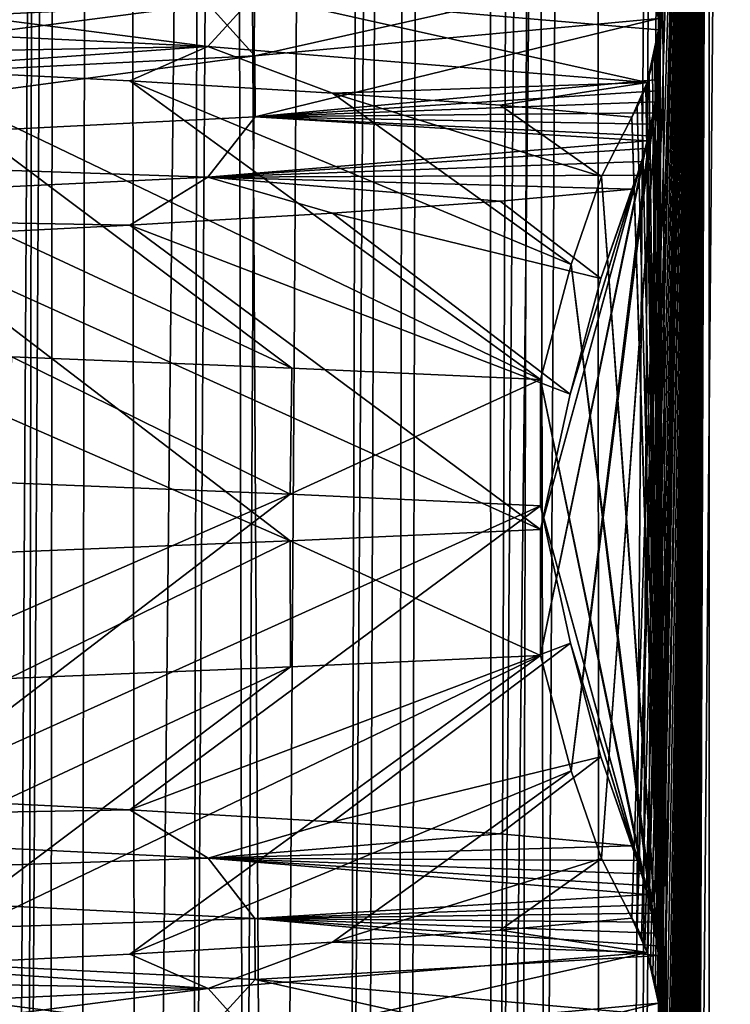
# Model space of a CAD drawing. Header units: millimetres. Extents: x -39 to 39, y -2 to 145.
# Tile 517 of 656: x 11.55 to 12.99, y 62.02 to 64.02. Entities that reach past the tile are written whole.
import ezdxf

# ---------------------------------------------------------------- set-up
doc = ezdxf.new("R2010")
doc.units = ezdxf.units.MM
doc.header["$LTSCALE"] = 65.185185
for name, color, linetype in [('12', 7, 'CONTINUOUS'), ('14', 7, 'CONTINUOUS'), ('460', 7, 'CONTINUOUS'), ('49', 7, 'CONTINUOUS'), ('528', 7, 'CONTINUOUS'), ('529', 7, 'CONTINUOUS'), ('53', 7, 'CONTINUOUS'), ('615', 7, 'CONTINUOUS'), ('616', 7, 'CONTINUOUS'), ('617', 7, 'CONTINUOUS'), ('75', 7, 'CONTINUOUS'), ('83', 7, 'CONTINUOUS')]:
    doc.layers.add(name, color=color, linetype=linetype)

msp = doc.modelspace()

# ---------------------------------------------------------------- linework, layer by layer
at = {"layer": '12', "color": 7, "linetype": 'Continuous'}
for points in [[(11.6881, 121, 12.475), (10.8427, 121, 13.2165), (11.4562, 38.299, 12.2963), (11.6881, 121, 12.475)], [(11.216, 38.2987, -12.5158), (11.6796, 121, -12.483), (11.5869, 38.299, -12.1732), (11.216, 38.2987, -12.5158)], [(11.8202, 38.299, 11.9468), (11.6881, 121, 12.475), (11.4562, 38.299, 12.2963), (11.8202, 38.299, 11.9468)], [(11.6796, 121, -12.483), (12.475, 121, -11.6881), (11.5869, 38.299, -12.1732), (11.6796, 121, -12.483)], [(11.5869, 38.299, -12.1732), (12.475, 121, -11.6881), (11.9473, 38.299, -11.8197), (11.5869, 38.299, -12.1732)], [(12.483, 121, 11.6796), (11.6881, 121, 12.475), (12.1735, 38.299, 11.5866), (12.483, 121, 11.6796)], [(12.1735, 38.299, 11.5866), (11.6881, 121, 12.475), (11.8202, 38.299, 11.9468), (12.1735, 38.299, 11.5866)], [(11.9473, 38.299, -11.8197), (12.475, 121, -11.6881), (12.297, 38.299, -11.4554), (11.9473, 38.299, -11.8197)], [(12.5158, 38.2987, 11.216), (12.483, 121, 11.6796), (12.1735, 38.299, 11.5866), (12.5158, 38.2987, 11.216)], [(12.475, 121, -11.6881), (13.2165, 121, -10.8427), (12.297, 38.299, -11.4554), (12.475, 121, -11.6881)], [(12.297, 38.299, -11.4554), (13.2165, 121, -10.8427), (12.6355, 38.299, -11.0809), (12.297, 38.299, -11.4554)], [(12.6355, 38.299, -11.0809), (13.2165, 121, -10.8427), (12.9627, 38.299, -10.6964), (12.6355, 38.299, -11.0809)], [(12.9627, 38.299, -10.6964), (13.2165, 121, -10.8427), (13.2781, 38.299, -10.3022), (12.9627, 38.299, -10.6964)]]:
    msp.add_3dface(points, dxfattribs=at)
at = {"layer": '14', "color": 7, "linetype": 'Continuous'}
for points in [[(11.082, 144.3929, -10.6533), (11.33, 60.1989, -9.6632), (11.8066, 144.3929, -9.8442), (11.082, 144.3929, -10.6533)], [(11.5657, 60.1989, 9.3798), (11.2153, 60.1989, 9.7961), (11.7292, 144.3929, 9.9362), (11.5657, 60.1989, 9.3798)], [(11.7292, 144.3929, 9.9362), (11.2153, 60.1989, 9.7961), (11.3665, 144.3929, 10.3492), (11.7292, 144.3929, 9.9362)], [(11.33, 60.1989, -9.6632), (11.6752, 60.1989, -9.2431), (11.8066, 144.3929, -9.8442), (11.33, 60.1989, -9.6632)], [(11.9005, 60.1989, 8.9512), (11.5657, 60.1989, 9.3798), (12.0961, 144.3929, 9.4862), (11.9005, 60.1989, 8.9512)], [(12.0961, 144.3929, 9.4862), (11.5657, 60.1989, 9.3798), (11.7292, 144.3929, 9.9362), (12.0961, 144.3929, 9.4862)], [(11.6752, 60.1989, -9.2431), (12.0049, 60.1989, -8.8107), (11.8066, 144.3929, -9.8442), (11.6752, 60.1989, -9.2431)], [(11.8066, 144.3929, -9.8442), (12.0049, 60.1989, -8.8107), (12.4692, 144.3929, -8.9901), (11.8066, 144.3929, -9.8442)], [(12.2195, 60.1989, 8.5106), (11.9005, 60.1989, 8.9512), (12.465, 144.3929, 8.9959), (12.2195, 60.1989, 8.5106)], [(12.465, 144.3929, 8.9959), (11.9005, 60.1989, 8.9512), (12.0961, 144.3929, 9.4862), (12.465, 144.3929, 8.9959)], [(12.0049, 60.1989, -8.8107), (12.3185, 60.1989, -8.3666), (12.4692, 144.3929, -8.9901), (12.0049, 60.1989, -8.8107)], [(12.5221, 60.1989, 8.0588), (12.2195, 60.1989, 8.5106), (12.8333, 144.3929, 8.4622), (12.5221, 60.1989, 8.0588)], [(12.8333, 144.3929, 8.4622), (12.2195, 60.1989, 8.5106), (12.465, 144.3929, 8.9959), (12.8333, 144.3929, 8.4622)], [(12.3185, 60.1989, -8.3666), (12.6157, 60.1989, -7.9114), (12.4692, 144.3929, -8.9901), (12.3185, 60.1989, -8.3666)], [(12.4692, 144.3929, -8.9901), (12.6157, 60.1989, -7.9114), (13.0678, 144.3929, -8.0954), (12.4692, 144.3929, -8.9901)], [(12.8079, 60.1989, 7.5963), (12.5221, 60.1989, 8.0588), (13.1987, 144.3929, 7.8802), (12.8079, 60.1989, 7.5963)], [(13.1987, 144.3929, 7.8802), (12.5221, 60.1989, 8.0588), (12.8333, 144.3929, 8.4622), (13.1987, 144.3929, 7.8802)], [(12.6157, 60.1989, -7.9114), (12.8961, 60.1989, -7.4455), (13.0678, 144.3929, -8.0954), (12.6157, 60.1989, -7.9114)], [(13.0767, 60.1989, 7.1237), (12.8079, 60.1989, 7.5963), (13.5561, 144.3929, 7.2481), (13.0767, 60.1989, 7.1237)], [(13.5561, 144.3929, 7.2481), (12.8079, 60.1989, 7.5963), (13.1987, 144.3929, 7.8802), (13.5561, 144.3929, 7.2481)], [(12.8961, 60.1989, -7.4455), (13.1593, 60.1989, -6.9698), (13.0678, 144.3929, -8.0954), (12.8961, 60.1989, -7.4455)]]:
    msp.add_3dface(points, dxfattribs=at)
at = {"layer": '460', "linetype": 'Continuous'}
for points in [[(11.5262, 63.0813, -8.2938), (11.5334, 63.3375, -8.2837), (12.099, 63.0582, -7.4333), (11.5262, 63.0813, -8.2938)], [(11.5334, 63.3375, -8.2837), (12.1022, 63.3144, -7.4281), (12.099, 63.0582, -7.4333), (11.5334, 63.3375, -8.2837)], [(12.1022, 63.3144, -7.4281), (12.6076, 63.2914, -6.5337), (12.099, 63.0582, -7.4333), (12.1022, 63.3144, -7.4281)], [(12.6076, 63.2914, -6.5337), (12.6076, 63.035, -6.5337), (12.099, 63.0582, -7.4333), (12.6076, 63.2914, -6.5337)], [(12.6076, 62.987, 6.5337), (12.0986, 62.9638, 7.4339), (12.6076, 62.7306, 6.5337), (12.6076, 62.987, 6.5337)], [(12.0986, 62.9638, 7.4339), (11.5254, 62.9406, 8.2948), (11.527, 62.6843, 8.2927), (12.0986, 62.9638, 7.4339)], [(12.0995, 62.7075, 7.4325), (12.0986, 62.9638, 7.4339), (11.527, 62.6843, 8.2927), (12.0995, 62.7075, 7.4325)], [(12.6076, 62.7306, 6.5337), (12.0986, 62.9638, 7.4339), (12.0995, 62.7075, 7.4325), (12.6076, 62.7306, 6.5337)]]:
    msp.add_3dface(points, dxfattribs=at)
at = {"layer": '49', "color": 7, "linetype": 'Continuous'}
msp.add_3dface([(11.0473, 121, -13.4658), (11.9001, 121, -12.7184), (11.4143, 38.2987, -12.7276), (11.0473, 121, -13.4658)], dxfattribs=at)
at = {"layer": '528', "linetype": 'Continuous'}
for points in [[(12.8122, 62.1593, 2.6303), (12.95, 67), (12.8034, 62.1788, 2.798), (12.8122, 62.1593, 2.6303)], [(12.95, 67), (12.8495, 63.9313, 1.9186), (12.8034, 62.1788, 2.798), (12.95, 67)], [(12.8194, 62.1403, 2.4914), (12.95, 67), (12.8122, 62.1593, 2.6303), (12.8194, 62.1403, 2.4914)], [(12.8239, 60.1271, 2.4063), (12.95, 67), (12.8174, 60.1459, 2.5302), (12.8239, 60.1271, 2.4063)], [(12.8174, 60.1459, 2.5302), (12.95, 67), (12.8495, 61.9313, 1.9186), (12.8174, 60.1459, 2.5302)], [(12.8238, 62.1273, 2.4074), (12.95, 67), (12.8194, 62.1403, 2.4914), (12.8238, 62.1273, 2.4074)], [(12.8255, 62.1219, 2.3749), (12.95, 67), (12.8238, 62.1273, 2.4074), (12.8255, 62.1219, 2.3749)], [(12.8258, 60.1211, 2.3701), (12.95, 67), (12.8239, 60.1271, 2.4063), (12.8258, 60.1211, 2.3701)], [(12.8308, 58.1041, 2.2745), (12.95, 67), (12.8255, 58.1219, 2.3749), (12.8308, 58.1041, 2.2745)], [(12.8255, 58.1219, 2.3749), (12.95, 67), (12.8507, 59.9641, 1.8954), (12.8255, 58.1219, 2.3749)], [(12.8308, 62.1041, 2.2745), (12.95, 67), (12.8255, 62.1219, 2.3749), (12.8308, 62.1041, 2.2745)], [(12.8326, 60.0973, 2.24), (12.95, 67), (12.8258, 60.1211, 2.3701), (12.8326, 60.0973, 2.24)], [(12.8355, 56.0857, 2.184), (12.95, 67), (12.8308, 56.1041, 2.2745), (12.8355, 56.0857, 2.184)], [(12.8308, 56.1041, 2.2745), (12.95, 67), (12.8503, 57.9766, 1.9023), (12.8308, 56.1041, 2.2745)], [(12.8355, 58.0857, 2.184), (12.95, 67), (12.8308, 58.1041, 2.2745), (12.8355, 58.0857, 2.184)], [(12.8355, 62.0857, 2.184), (12.95, 67), (12.8308, 62.1041, 2.2745), (12.8355, 62.0857, 2.184)], [(12.8386, 60.0723, 2.1254), (12.95, 67), (12.8326, 60.0973, 2.24), (12.8386, 60.0723, 2.1254)], [(12.8401, 56.0654, 2.0979), (12.95, 67), (12.8355, 56.0857, 2.184), (12.8401, 56.0654, 2.0979)], [(12.8401, 58.0654, 2.0979), (12.95, 67), (12.8355, 58.0857, 2.184), (12.8401, 58.0654, 2.0979)], [(12.8401, 62.0654, 2.0979), (12.95, 67), (12.8355, 62.0857, 2.184), (12.8401, 62.0654, 2.0979)], [(12.8413, 54.059, 2.0739), (12.95, 67), (12.8369, 54.0797, 2.1572), (12.8413, 54.059, 2.0739)], [(12.8369, 54.0797, 2.1572), (12.95, 67), (12.8503, 55.9766, 1.9023), (12.8369, 54.0797, 2.1572)], [(12.8439, 60.0445, 2.0248), (12.95, 67), (12.8386, 60.0723, 2.1254), (12.8439, 60.0445, 2.0248)], [(12.8442, 48.0424, 2.0183), (12.95, 67), (12.8401, 48.0654, 2.0979), (12.8442, 48.0424, 2.0183)], [(12.8401, 48.0654, 2.0979), (12.95, 67), (12.8503, 49.9766, 1.9023), (12.8401, 48.0654, 2.0979)], [(12.8442, 50.0424, 2.0183), (12.95, 67), (12.8401, 50.0654, 2.0979), (12.8442, 50.0424, 2.0183)], [(12.8401, 50.0654, 2.0979), (12.95, 67), (12.8503, 51.9766, 1.9023), (12.8401, 50.0654, 2.0979)], [(12.8442, 52.0424, 2.0183), (12.95, 67), (12.8401, 52.0654, 2.0979), (12.8442, 52.0424, 2.0183)], [(12.8401, 52.0654, 2.0979), (12.95, 67), (12.8505, 53.9599, 1.899), (12.8401, 52.0654, 2.0979)], [(12.8442, 56.0424, 2.0183), (12.95, 67), (12.8401, 56.0654, 2.0979), (12.8442, 56.0424, 2.0183)], [(12.8442, 58.0424, 2.0183), (12.95, 67), (12.8401, 58.0654, 2.0979), (12.8442, 58.0424, 2.0183)], [(12.8442, 62.0424, 2.0183), (12.95, 67), (12.8401, 62.0654, 2.0979), (12.8442, 62.0424, 2.0183)], [(12.8454, 54.0346, 1.9958), (12.95, 67), (12.8413, 54.059, 2.0739), (12.8454, 54.0346, 1.9958)], [(12.8475, 38.0187, 1.9567), (12.95, 67), (12.8436, 38.046, 2.0295), (12.8475, 38.0187, 1.9567)], [(12.8436, 38.046, 2.0295), (12.95, 67), (12.8503, 39.9766, 1.9023), (12.8436, 38.046, 2.0295)], [(12.8474, 44.0192, 1.958), (12.95, 67), (12.8438, 44.0451, 2.0267), (12.8474, 44.0192, 1.958)], [(12.8438, 44.0451, 2.0267), (12.95, 67), (12.8503, 45.9766, 1.9023), (12.8438, 44.0451, 2.0267)], [(12.8467, 60.0247, 1.9705), (12.95, 67), (12.8439, 60.0445, 2.0248), (12.8467, 60.0247, 1.9705)], [(12.8467, 40.0248, 1.9707), (12.95, 67), (12.8442, 40.0424, 2.0183), (12.8467, 40.0248, 1.9707)], [(12.8442, 40.0424, 2.0183), (12.95, 67), (12.8503, 41.9766, 1.9023), (12.8442, 40.0424, 2.0183)], [(12.8467, 42.0248, 1.9707), (12.95, 67), (12.8442, 42.0424, 2.0183), (12.8467, 42.0248, 1.9707)], [(12.8442, 42.0424, 2.0183), (12.95, 67), (12.8501, 43.9849, 1.907), (12.8442, 42.0424, 2.0183)], [(12.8467, 46.0248, 1.9707), (12.95, 67), (12.8442, 46.0424, 2.0183), (12.8467, 46.0248, 1.9707)], [(12.8442, 46.0424, 2.0183), (12.95, 67), (12.8503, 47.9766, 1.9023), (12.8442, 46.0424, 2.0183)], [(12.8467, 48.0248, 1.9707), (12.95, 67), (12.8442, 48.0424, 2.0183), (12.8467, 48.0248, 1.9707)], [(12.8467, 50.0248, 1.9707), (12.95, 67), (12.8442, 50.0424, 2.0183), (12.8467, 50.0248, 1.9707)], [(12.8467, 52.0248, 1.9707), (12.95, 67), (12.8442, 52.0424, 2.0183), (12.8467, 52.0248, 1.9707)], [(12.8467, 56.0248, 1.9707), (12.95, 67), (12.8442, 56.0424, 2.0183), (12.8467, 56.0248, 1.9707)], [(12.8467, 58.0248, 1.9707), (12.95, 67), (12.8442, 58.0424, 2.0183), (12.8467, 58.0248, 1.9707)], [(12.8467, 62.0248, 1.9707), (12.95, 67), (12.8442, 62.0424, 2.0183), (12.8467, 62.0248, 1.9707)], [(12.8467, 54.025, 1.971), (12.95, 67), (12.8454, 54.0346, 1.9958), (12.8467, 54.025, 1.971)], [(12.8478, 40.0153, 1.9499), (12.95, 67), (12.8467, 40.0248, 1.9707), (12.8478, 40.0153, 1.9499)], [(12.8478, 42.0153, 1.9499), (12.95, 67), (12.8467, 42.0248, 1.9707), (12.8478, 42.0153, 1.9499)], [(12.8478, 46.0153, 1.9499), (12.95, 67), (12.8467, 46.0248, 1.9707), (12.8478, 46.0153, 1.9499)], [(12.8478, 48.0153, 1.9499), (12.95, 67), (12.8467, 48.0248, 1.9707), (12.8478, 48.0153, 1.9499)], [(12.8478, 50.0153, 1.9499), (12.95, 67), (12.8467, 50.0248, 1.9707), (12.8478, 50.0153, 1.9499)], [(12.8478, 52.0153, 1.9499), (12.95, 67), (12.8467, 52.0248, 1.9707), (12.8478, 52.0153, 1.9499)], [(12.8488, 54.0048, 1.9309), (12.95, 67), (12.8467, 54.025, 1.971), (12.8488, 54.0048, 1.9309)], [(12.8478, 56.0153, 1.9499), (12.95, 67), (12.8467, 56.0248, 1.9707), (12.8478, 56.0153, 1.9499)], [(12.8478, 58.0153, 1.9499), (12.95, 67), (12.8467, 58.0248, 1.9707), (12.8478, 58.0153, 1.9499)], [(12.8479, 60.0141, 1.9474), (12.95, 67), (12.8467, 60.0247, 1.9705), (12.8479, 60.0141, 1.9474)], [(12.8478, 62.0153, 1.9499), (12.95, 67), (12.8467, 62.0248, 1.9707), (12.8478, 62.0153, 1.9499)], [(12.8478, 64.0153, 1.9499), (12.95, 67), (12.8467, 64.0248, 1.9707), (12.8478, 64.0153, 1.9499)], [(12.8501, 43.9849, 1.907), (12.95, 67), (12.8474, 44.0192, 1.958), (12.8501, 43.9849, 1.907)], [(12.95, 38), (12.95, 67), (12.8475, 38.0187, 1.9567), (12.95, 38)], [(12.8503, 39.9766, 1.9023), (12.95, 67), (12.8478, 40.0153, 1.9499), (12.8503, 39.9766, 1.9023)], [(12.8503, 41.9766, 1.9023), (12.95, 67), (12.8478, 42.0153, 1.9499), (12.8503, 41.9766, 1.9023)], [(12.8503, 45.9766, 1.9023), (12.95, 67), (12.8478, 46.0153, 1.9499), (12.8503, 45.9766, 1.9023)], [(12.8503, 47.9766, 1.9023), (12.95, 67), (12.8478, 48.0153, 1.9499), (12.8503, 47.9766, 1.9023)], [(12.8503, 49.9766, 1.9023), (12.95, 67), (12.8478, 50.0153, 1.9499), (12.8503, 49.9766, 1.9023)], [(12.8503, 51.9766, 1.9023), (12.95, 67), (12.8478, 52.0153, 1.9499), (12.8503, 51.9766, 1.9023)], [(12.8503, 55.9766, 1.9023), (12.95, 67), (12.8478, 56.0153, 1.9499), (12.8503, 55.9766, 1.9023)], [(12.8503, 57.9766, 1.9023), (12.95, 67), (12.8478, 58.0153, 1.9499), (12.8503, 57.9766, 1.9023)], [(12.8503, 61.9766, 1.9023), (12.95, 67), (12.8478, 62.0153, 1.9499), (12.8503, 61.9766, 1.9023)], [(12.8503, 63.9766, 1.9023), (12.95, 67), (12.8478, 64.0153, 1.9499), (12.8503, 63.9766, 1.9023)], [(12.8507, 59.9641, 1.8954), (12.95, 67), (12.8479, 60.0141, 1.9474), (12.8507, 59.9641, 1.8954)], [(12.8505, 53.9599, 1.899), (12.95, 67), (12.8488, 54.0048, 1.9309), (12.8505, 53.9599, 1.899)], [(12.8495, 61.9313, 1.9186), (12.95, 67), (12.8503, 61.9766, 1.9023), (12.8495, 61.9313, 1.9186)], [(12.8495, 63.9313, 1.9186), (12.95, 67), (12.8503, 63.9766, 1.9023), (12.8495, 63.9313, 1.9186)], [(12.7315, 62.3187, 4.1688), (12.7927, 62.1975, 3.001), (12.8495, 63.9313, 1.9186), (12.7315, 62.3187, 4.1688)], [(12.8467, 63.9004, 1.9703), (12.7315, 62.3187, 4.1688), (12.8495, 63.9313, 1.9186), (12.8467, 63.9004, 1.9703)], [(12.7927, 62.1975, 3.001), (12.8034, 62.1788, 2.798), (12.8495, 63.9313, 1.9186), (12.7927, 62.1975, 3.001)], [(12.6698, 62.4964, 5.3464), (12.7315, 62.3187, 4.1688), (12.8467, 63.9004, 1.9703), (12.6698, 62.4964, 5.3464)], [(12.8438, 63.8776, 2.0257), (12.6698, 62.4964, 5.3464), (12.8467, 63.9004, 1.9703), (12.8438, 63.8776, 2.0257)], [(12.8404, 63.8554, 2.0917), (12.6698, 62.4964, 5.3464), (12.8438, 63.8776, 2.0257), (12.8404, 63.8554, 2.0917)], [(12.8364, 63.8332, 2.1685), (12.6698, 62.4964, 5.3464), (12.8404, 63.8554, 2.0917), (12.8364, 63.8332, 2.1685)], [(12.8316, 63.8101, 2.2583), (12.6698, 62.4964, 5.3464), (12.8364, 63.8332, 2.1685), (12.8316, 63.8101, 2.2583)], [(12.6076, 62.7306, 6.5337), (12.6698, 62.4964, 5.3464), (12.8316, 63.8101, 2.2583), (12.6076, 62.7306, 6.5337)], [(12.8261, 63.786, 2.3635), (12.6076, 62.7306, 6.5337), (12.8316, 63.8101, 2.2583), (12.8261, 63.786, 2.3635)], [(12.8237, 63.7762, 2.4091), (12.6076, 62.7306, 6.5337), (12.8261, 63.786, 2.3635), (12.8237, 63.7762, 2.4091)], [(12.8197, 63.7607, 2.4856), (12.6076, 62.7306, 6.5337), (12.8237, 63.7762, 2.4091), (12.8197, 63.7607, 2.4856)], [(12.6076, 62.987, 6.5337), (12.6076, 62.7306, 6.5337), (12.8197, 63.7607, 2.4856), (12.6076, 62.987, 6.5337)], [(12.8123, 63.7342, 2.628), (12.6076, 62.987, 6.5337), (12.8197, 63.7607, 2.4856), (12.8123, 63.7342, 2.628)], [(12.6676, 63.2618, 5.388), (12.6076, 62.987, 6.5337), (12.8123, 63.7342, 2.628), (12.6676, 63.2618, 5.388)], [(12.8034, 63.7063, 2.7974), (12.6676, 63.2618, 5.388), (12.8123, 63.7342, 2.628), (12.8034, 63.7063, 2.7974)], [(12.7298, 63.4964, 4.2023), (12.6676, 63.2618, 5.388), (12.8034, 63.7063, 2.7974), (12.7298, 63.4964, 4.2023)], [(12.7927, 63.6778, 3.001), (12.7298, 63.4964, 4.2023), (12.8034, 63.7063, 2.7974), (12.7927, 63.6778, 3.001)]]:
    msp.add_3dface(points, dxfattribs=at)
at = {"layer": '529', "linetype": 'Continuous'}
for points in [[(12.8452, 67, -2.0005), (12.95, 67), (12.95, 38), (12.8452, 67, -2.0005)], [(12.8452, 67, -2.0005), (12.95, 38), (12.85, 64.0799, -1.9079), (12.8452, 67, -2.0005)], [(12.85, 64.0799, -1.9079), (12.95, 38), (12.8499, 64.0335, -1.9103), (12.85, 64.0799, -1.9079)], [(12.8499, 64.0335, -1.9103), (12.95, 38), (12.8473, 64.0017, -1.9603), (12.8499, 64.0335, -1.9103)], [(12.8473, 64.0017, -1.9603), (12.95, 38), (12.844, 63.9781, -2.023), (12.8473, 64.0017, -1.9603)], [(12.8398, 63.9555, -2.1022), (12.844, 63.9781, -2.023), (12.8501, 62.0769, -1.9058), (12.8398, 63.9555, -2.1022)], [(12.844, 63.9781, -2.023), (12.95, 38), (12.8501, 62.0769, -1.9058), (12.844, 63.9781, -2.023)], [(12.8346, 63.9325, -2.2017), (12.8398, 63.9555, -2.1022), (12.8501, 62.0769, -1.9058), (12.8346, 63.9325, -2.2017)], [(12.8283, 63.9091, -2.3228), (12.8346, 63.9325, -2.2017), (12.8501, 62.0769, -1.9058), (12.8283, 63.9091, -2.3228)], [(12.8237, 63.8943, -2.4099), (12.8283, 63.9091, -2.3228), (12.8501, 62.0769, -1.9058), (12.8237, 63.8943, -2.4099)], [(12.8131, 63.8649, -2.613), (12.821, 63.8863, -2.4612), (12.8501, 62.0769, -1.9058), (12.8131, 63.8649, -2.613)], [(12.821, 63.8863, -2.4612), (12.8237, 63.8943, -2.4099), (12.8501, 62.0769, -1.9058), (12.821, 63.8863, -2.4612)], [(12.8039, 63.8442, -2.7882), (12.8131, 63.8649, -2.613), (12.8501, 62.0769, -1.9058), (12.8039, 63.8442, -2.7882)], [(12.7927, 63.8245, -3.001), (12.8039, 63.8442, -2.7882), (12.8501, 62.0769, -1.9058), (12.7927, 63.8245, -3.001)], [(12.7315, 63.7036, -4.1702), (12.7927, 63.8245, -3.001), (12.8477, 62.1124, -1.9521), (12.7315, 63.7036, -4.1702)], [(12.8477, 62.1124, -1.9521), (12.7927, 63.8245, -3.001), (12.8501, 62.0769, -1.9058), (12.8477, 62.1124, -1.9521)], [(12.6697, 63.5248, -5.3485), (12.7315, 63.7036, -4.1702), (12.8443, 62.1412, -2.0171), (12.6697, 63.5248, -5.3485)], [(12.8443, 62.1412, -2.0171), (12.7315, 63.7036, -4.1702), (12.8467, 62.1215, -1.9703), (12.8443, 62.1412, -2.0171)], [(12.8467, 62.1215, -1.9703), (12.7315, 63.7036, -4.1702), (12.8477, 62.1124, -1.9521), (12.8467, 62.1215, -1.9703)], [(12.6076, 63.2914, -6.5337), (12.6697, 63.5248, -5.3485), (12.8326, 62.2073, -2.2399), (12.6076, 63.2914, -6.5337)], [(12.8326, 62.2073, -2.2399), (12.6697, 63.5248, -5.3485), (12.8363, 62.1889, -2.1686), (12.8326, 62.2073, -2.2399)], [(12.8363, 62.1889, -2.1686), (12.6697, 63.5248, -5.3485), (12.8403, 62.1668, -2.0923), (12.8363, 62.1889, -2.1686)], [(12.8403, 62.1668, -2.0923), (12.6697, 63.5248, -5.3485), (12.8443, 62.1412, -2.0171), (12.8403, 62.1668, -2.0923)], [(12.6076, 63.035, -6.5337), (12.6076, 63.2914, -6.5337), (12.8192, 62.2633, -2.4958), (12.6076, 63.035, -6.5337)], [(12.8192, 62.2633, -2.4958), (12.6076, 63.2914, -6.5337), (12.8238, 62.2455, -2.4076), (12.8192, 62.2633, -2.4958)], [(12.8238, 62.2455, -2.4076), (12.6076, 63.2914, -6.5337), (12.8288, 62.2246, -2.3124), (12.8238, 62.2455, -2.4076)], [(12.8288, 62.2246, -2.3124), (12.6076, 63.2914, -6.5337), (12.8326, 62.2073, -2.2399), (12.8288, 62.2246, -2.3124)], [(12.6686, 62.756, -5.3692), (12.6076, 63.035, -6.5337), (12.8125, 62.2872, -2.6245), (12.6686, 62.756, -5.3692)], [(12.8125, 62.2872, -2.6245), (12.6076, 63.035, -6.5337), (12.8192, 62.2633, -2.4958), (12.8125, 62.2872, -2.6245)], [(12.73, 62.5248, -4.1976), (12.6686, 62.756, -5.3692), (12.8038, 62.3145, -2.7898), (12.73, 62.5248, -4.1976)], [(12.8038, 62.3145, -2.7898), (12.6686, 62.756, -5.3692), (12.8125, 62.2872, -2.6245), (12.8038, 62.3145, -2.7898)], [(12.7927, 62.3442, -3.001), (12.73, 62.5248, -4.1976), (12.8038, 62.3145, -2.7898), (12.7927, 62.3442, -3.001)], [(12.8501, 62.0769, -1.9058), (12.95, 38), (12.8497, 62.0307, -1.913), (12.8501, 62.0769, -1.9058)], [(12.8497, 62.0307, -1.913), (12.95, 38), (12.8471, 62, -1.9643), (12.8497, 62.0307, -1.913)]]:
    msp.add_3dface(points, dxfattribs=at)
at = {"layer": '53', "color": 7, "linetype": 'Continuous'}
for points in [[(13.4658, 121, 11.0473), (12.7184, 121, 11.9001), (12.7276, 38.2987, 11.4143), (13.4658, 121, 11.0473)], [(13.4658, 121, 11.0473), (12.7276, 38.2987, 11.4143), (13.2928, 38.2988, 10.7509), (13.4658, 121, 11.0473)]]:
    msp.add_3dface(points, dxfattribs=at)
at = {"layer": '615', "linetype": 'Continuous'}
for points in [[(11.5262, 63.0813, -8.2938), (12.099, 63.0582, -7.4333), (10.7447, 62.4661, -7.5639), (11.5262, 63.0813, -8.2938)], [(10.7447, 62.4661, -7.5639), (12.099, 63.0582, -7.4333), (11.2919, 62.4417, -6.7195), (10.7447, 62.4661, -7.5639)], [(12.099, 63.0582, -7.4333), (12.6076, 63.035, -6.5337), (11.2919, 62.4417, -6.7195), (12.099, 63.0582, -7.4333)], [(11.2919, 62.4417, -6.7195), (12.6076, 63.035, -6.5337), (11.773, 62.4173, -5.8358), (11.2919, 62.4417, -6.7195)], [(12.6076, 63.035, -6.5337), (12.6686, 62.756, -5.3692), (11.773, 62.4173, -5.8358), (12.6076, 63.035, -6.5337)], [(11.773, 62.4173, -5.8358), (12.6686, 62.756, -5.3692), (12.185, 62.3929, -4.9178), (11.773, 62.4173, -5.8358)], [(12.6686, 62.756, -5.3692), (12.73, 62.5248, -4.1976), (12.185, 62.3929, -4.9178), (12.6686, 62.756, -5.3692)], [(12.6076, 62.7306, 6.5337), (12.0995, 62.7075, 7.4325), (11.2919, 62.0999, 6.7195), (12.6076, 62.7306, 6.5337)], [(11.773, 62.1243, 5.8358), (12.6076, 62.7306, 6.5337), (11.2919, 62.0999, 6.7195), (11.773, 62.1243, 5.8358)], [(12.6698, 62.4964, 5.3464), (12.6076, 62.7306, 6.5337), (11.773, 62.1243, 5.8358), (12.6698, 62.4964, 5.3464)], [(12.0995, 62.7075, 7.4325), (11.527, 62.6843, 8.2927), (10.7447, 62.0756, 7.5639), (12.0995, 62.7075, 7.4325)], [(11.2919, 62.0999, 6.7195), (12.0995, 62.7075, 7.4325), (10.7447, 62.0756, 7.5639), (11.2919, 62.0999, 6.7195)], [(12.185, 62.3929, -4.9178), (12.73, 62.5248, -4.1976), (12.5256, 62.3685, -3.971), (12.185, 62.3929, -4.9178)], [(12.73, 62.5248, -4.1976), (12.7927, 62.3442, -3.001), (12.5256, 62.3685, -3.971), (12.73, 62.5248, -4.1976)], [(12.185, 62.1487, 4.9178), (12.6698, 62.4964, 5.3464), (11.773, 62.1243, 5.8358), (12.185, 62.1487, 4.9178)], [(12.7315, 62.3187, 4.1688), (12.6698, 62.4964, 5.3464), (12.185, 62.1487, 4.9178), (12.7315, 62.3187, 4.1688)], [(12.5256, 62.1731, 3.971), (12.7315, 62.3187, 4.1688), (12.185, 62.1487, 4.9178), (12.5256, 62.1731, 3.971)], [(12.7927, 62.1975, 3.001), (12.7315, 62.3187, 4.1688), (12.5256, 62.1731, 3.971), (12.7927, 62.1975, 3.001)]]:
    msp.add_3dface(points, dxfattribs=at)
at = {"layer": '616', "linetype": 'Continuous'}
for points in [[(10.4071, 64.0412, -7.8708), (10.5391, 64.1479, -7.6058), (11.9317, 63.9677, -5.2811), (10.4071, 64.0412, -7.8708)], [(10.5391, 64.1479, -7.6058), (12.0274, 64.0727, -4.9257), (11.9317, 63.9677, -5.2811), (10.5391, 64.1479, -7.6058)], [(12.8238, 64.1273, 2.4074), (11.9322, 64.054, 5.2794), (12.0271, 63.949, 4.9261), (12.8238, 64.1273, 2.4074)], [(12.8467, 64.0248, 1.9707), (12.8238, 64.1273, 2.4074), (12.0271, 63.949, 4.9261), (12.8467, 64.0248, 1.9707)], [(12.8468, 64.1215, -1.9701), (12.8473, 64.0017, -1.9603), (12.0274, 64.0727, -4.9257), (12.8468, 64.1215, -1.9701)], [(12.8468, 64.1215, -1.9701), (12.8476, 64.1139, -1.9548), (12.8473, 64.0017, -1.9603), (12.8468, 64.1215, -1.9701)], [(12.8476, 64.1139, -1.9548), (12.8499, 64.0335, -1.9103), (12.8473, 64.0017, -1.9603), (12.8476, 64.1139, -1.9548)], [(11.9322, 64.054, 5.2794), (10.7447, 64.0756, 7.5639), (10.4078, 63.9805, 7.8695), (11.9322, 64.054, 5.2794)], [(12.0274, 64.0727, -4.9257), (12.8237, 63.8943, -2.4099), (11.9317, 63.9677, -5.2811), (12.0274, 64.0727, -4.9257)], [(12.8473, 64.0017, -1.9603), (12.8237, 63.8943, -2.4099), (12.0274, 64.0727, -4.9257), (12.8473, 64.0017, -1.9603)], [(10.4071, 64.0412, -7.8708), (11.9317, 63.9677, -5.2811), (10.7447, 63.9464, -7.5639), (10.4071, 64.0412, -7.8708)], [(11.9322, 64.054, 5.2794), (10.4078, 63.9805, 7.8695), (10.5388, 63.8737, 7.6061), (11.9322, 64.054, 5.2794)], [(12.0271, 63.949, 4.9261), (11.9322, 64.054, 5.2794), (10.5388, 63.8737, 7.6061), (12.0271, 63.949, 4.9261)], [(12.8467, 64.0248, 1.9707), (12.0271, 63.949, 4.9261), (12.0278, 63.8252, 4.9247), (12.8467, 64.0248, 1.9707)], [(12.8467, 63.9004, 1.9703), (12.8467, 64.0248, 1.9707), (12.0278, 63.8252, 4.9247), (12.8467, 63.9004, 1.9703)], [(12.8467, 63.9004, 1.9703), (12.8478, 64.0153, 1.9499), (12.8467, 64.0248, 1.9707), (12.8467, 63.9004, 1.9703)], [(12.8473, 64.0017, -1.9603), (12.8283, 63.9091, -2.3228), (12.8237, 63.8943, -2.4099), (12.8473, 64.0017, -1.9603)], [(12.8473, 64.0017, -1.9603), (12.8346, 63.9325, -2.2017), (12.8283, 63.9091, -2.3228), (12.8473, 64.0017, -1.9603)], [(12.8473, 64.0017, -1.9603), (12.8398, 63.9555, -2.1022), (12.8346, 63.9325, -2.2017), (12.8473, 64.0017, -1.9603)], [(12.8473, 64.0017, -1.9603), (12.844, 63.9781, -2.023), (12.8398, 63.9555, -2.1022), (12.8473, 64.0017, -1.9603)], [(12.8467, 63.9004, 1.9703), (12.8495, 63.9313, 1.9186), (12.8478, 64.0153, 1.9499), (12.8467, 63.9004, 1.9703)], [(12.8495, 63.9313, 1.9186), (12.8503, 63.9766, 1.9023), (12.8478, 64.0153, 1.9499), (12.8495, 63.9313, 1.9186)], [(10.7447, 63.9464, -7.5639), (11.9317, 63.9677, -5.2811), (11.2919, 63.9221, -6.7195), (10.7447, 63.9464, -7.5639)], [(11.2919, 63.9221, -6.7195), (11.9317, 63.9677, -5.2811), (11.773, 63.8977, -5.8358), (11.2919, 63.9221, -6.7195)], [(11.773, 63.8977, -5.8358), (11.9317, 63.9677, -5.2811), (12.185, 63.8733, -4.9178), (11.773, 63.8977, -5.8358)], [(11.9317, 63.9677, -5.2811), (12.8237, 63.8943, -2.4099), (12.185, 63.8733, -4.9178), (11.9317, 63.9677, -5.2811)], [(12.0271, 63.949, 4.9261), (10.5388, 63.8737, 7.6061), (10.5397, 63.75, 7.605), (12.0271, 63.949, 4.9261)], [(12.0278, 63.8252, 4.9247), (12.0271, 63.949, 4.9261), (10.5397, 63.75, 7.605), (12.0278, 63.8252, 4.9247)], [(12.8438, 63.8776, 2.0257), (12.8467, 63.9004, 1.9703), (12.0278, 63.8252, 4.9247), (12.8438, 63.8776, 2.0257)], [(12.185, 63.8733, -4.9178), (12.8237, 63.8943, -2.4099), (12.5256, 63.8489, -3.971), (12.185, 63.8733, -4.9178)], [(12.8237, 63.8943, -2.4099), (12.7927, 63.8245, -3.001), (12.5256, 63.8489, -3.971), (12.8237, 63.8943, -2.4099)], [(12.8237, 63.8943, -2.4099), (12.8039, 63.8442, -2.7882), (12.7927, 63.8245, -3.001), (12.8237, 63.8943, -2.4099)], [(12.8237, 63.8943, -2.4099), (12.8131, 63.8649, -2.613), (12.8039, 63.8442, -2.7882), (12.8237, 63.8943, -2.4099)], [(12.8237, 63.8943, -2.4099), (12.821, 63.8863, -2.4612), (12.8131, 63.8649, -2.613), (12.8237, 63.8943, -2.4099)], [(12.8404, 63.8554, 2.0917), (12.8438, 63.8776, 2.0257), (12.0278, 63.8252, 4.9247), (12.8404, 63.8554, 2.0917)], [(12.8364, 63.8332, 2.1685), (12.8404, 63.8554, 2.0917), (12.0278, 63.8252, 4.9247), (12.8364, 63.8332, 2.1685)], [(12.0278, 63.8252, 4.9247), (10.5397, 63.75, 7.605), (11.9318, 63.7025, 5.2809), (12.0278, 63.8252, 4.9247)], [(12.8237, 63.7762, 2.4091), (12.0278, 63.8252, 4.9247), (11.9318, 63.7025, 5.2809), (12.8237, 63.7762, 2.4091)], [(12.8316, 63.8101, 2.2583), (12.8364, 63.8332, 2.1685), (12.0278, 63.8252, 4.9247), (12.8316, 63.8101, 2.2583)], [(12.8237, 63.7762, 2.4091), (12.8261, 63.786, 2.3635), (12.0278, 63.8252, 4.9247), (12.8237, 63.7762, 2.4091)], [(12.8261, 63.786, 2.3635), (12.8316, 63.8101, 2.2583), (12.0278, 63.8252, 4.9247), (12.8261, 63.786, 2.3635)], [(12.8197, 63.7607, 2.4856), (12.8237, 63.7762, 2.4091), (11.9318, 63.7025, 5.2809), (12.8197, 63.7607, 2.4856)], [(12.8123, 63.7342, 2.628), (12.8197, 63.7607, 2.4856), (11.9318, 63.7025, 5.2809), (12.8123, 63.7342, 2.628)], [(11.9318, 63.7025, 5.2809), (10.5397, 63.75, 7.605), (10.4072, 63.629, 7.8706), (11.9318, 63.7025, 5.2809)], [(12.8034, 63.7063, 2.7974), (12.8123, 63.7342, 2.628), (11.9318, 63.7025, 5.2809), (12.8034, 63.7063, 2.7974)], [(11.9318, 63.7025, 5.2809), (10.4072, 63.629, 7.8706), (11.773, 63.6047, 5.8358), (11.9318, 63.7025, 5.2809)], [(12.185, 63.6291, 4.9178), (11.9318, 63.7025, 5.2809), (11.773, 63.6047, 5.8358), (12.185, 63.6291, 4.9178)], [(12.7927, 63.6778, 3.001), (12.8034, 63.7063, 2.7974), (11.9318, 63.7025, 5.2809), (12.7927, 63.6778, 3.001)], [(12.7927, 63.6778, 3.001), (11.9318, 63.7025, 5.2809), (12.5256, 63.6535, 3.971), (12.7927, 63.6778, 3.001)], [(12.5256, 63.6535, 3.971), (11.9318, 63.7025, 5.2809), (12.185, 63.6291, 4.9178), (12.5256, 63.6535, 3.971)], [(11.773, 63.6047, 5.8358), (10.4072, 63.629, 7.8706), (11.2919, 63.5803, 6.7195), (11.773, 63.6047, 5.8358)], [(11.2919, 62.4417, -6.7195), (11.773, 62.4173, -5.8358), (10.4079, 62.3927, -7.8693), (11.2919, 62.4417, -6.7195)], [(11.773, 62.4173, -5.8358), (11.9324, 62.3192, -5.2792), (10.4079, 62.3927, -7.8693), (11.773, 62.4173, -5.8358)], [(11.773, 62.4173, -5.8358), (12.185, 62.3929, -4.9178), (11.9324, 62.3192, -5.2792), (11.773, 62.4173, -5.8358)], [(11.9324, 62.3192, -5.2792), (10.539, 62.2717, -7.6057), (10.4079, 62.3927, -7.8693), (11.9324, 62.3192, -5.2792)], [(12.185, 62.3929, -4.9178), (12.5256, 62.3685, -3.971), (11.9324, 62.3192, -5.2792), (12.185, 62.3929, -4.9178)], [(12.5256, 62.3685, -3.971), (12.7927, 62.3442, -3.001), (11.9324, 62.3192, -5.2792), (12.5256, 62.3685, -3.971)], [(12.7927, 62.3442, -3.001), (12.8038, 62.3145, -2.7898), (11.9324, 62.3192, -5.2792), (12.7927, 62.3442, -3.001)], [(12.0273, 62.1964, -4.9257), (10.539, 62.2717, -7.6057), (11.9324, 62.3192, -5.2792), (12.0273, 62.1964, -4.9257)], [(12.8038, 62.3145, -2.7898), (12.8125, 62.2872, -2.6245), (11.9324, 62.3192, -5.2792), (12.8038, 62.3145, -2.7898)], [(12.8125, 62.2872, -2.6245), (12.8192, 62.2633, -2.4958), (11.9324, 62.3192, -5.2792), (12.8125, 62.2872, -2.6245)], [(12.8192, 62.2633, -2.4958), (12.8238, 62.2455, -2.4076), (11.9324, 62.3192, -5.2792), (12.8192, 62.2633, -2.4958)], [(12.8238, 62.2455, -2.4076), (12.0273, 62.1964, -4.9257), (11.9324, 62.3192, -5.2792), (12.8238, 62.2455, -2.4076)], [(12.0273, 62.1964, -4.9257), (10.5392, 62.1479, -7.6056), (10.539, 62.2717, -7.6057), (12.0273, 62.1964, -4.9257)], [(12.8238, 62.2455, -2.4076), (12.8288, 62.2246, -2.3124), (12.0273, 62.1964, -4.9257), (12.8238, 62.2455, -2.4076)], [(12.8288, 62.2246, -2.3124), (12.8326, 62.2073, -2.2399), (12.0273, 62.1964, -4.9257), (12.8288, 62.2246, -2.3124)], [(12.8326, 62.2073, -2.2399), (12.8363, 62.1889, -2.1686), (12.0273, 62.1964, -4.9257), (12.8326, 62.2073, -2.2399)], [(12.0275, 62.0727, -4.9254), (10.5392, 62.1479, -7.6056), (12.0273, 62.1964, -4.9257), (12.0275, 62.0727, -4.9254)], [(12.8363, 62.1889, -2.1686), (12.8403, 62.1668, -2.0923), (12.0273, 62.1964, -4.9257), (12.8363, 62.1889, -2.1686)], [(12.8403, 62.1668, -2.0923), (12.8443, 62.1412, -2.0171), (12.0273, 62.1964, -4.9257), (12.8403, 62.1668, -2.0923)], [(12.8443, 62.1412, -2.0171), (12.8467, 62.1215, -1.9703), (12.0273, 62.1964, -4.9257), (12.8443, 62.1412, -2.0171)], [(12.8467, 62.1215, -1.9703), (12.0275, 62.0727, -4.9254), (12.0273, 62.1964, -4.9257), (12.8467, 62.1215, -1.9703)], [(12.8238, 62.1273, 2.4074), (12.7927, 62.1975, 3.001), (12.5256, 62.1731, 3.971), (12.8238, 62.1273, 2.4074)], [(12.8238, 62.1273, 2.4074), (12.8034, 62.1788, 2.798), (12.7927, 62.1975, 3.001), (12.8238, 62.1273, 2.4074)], [(12.8238, 62.1273, 2.4074), (12.5256, 62.1731, 3.971), (12.185, 62.1487, 4.9178), (12.8238, 62.1273, 2.4074)], [(12.8238, 62.1273, 2.4074), (12.8122, 62.1593, 2.6303), (12.8034, 62.1788, 2.798), (12.8238, 62.1273, 2.4074)], [(11.9317, 61.9677, -5.2812), (10.4071, 62.0412, -7.8708), (10.5392, 62.1479, -7.6056), (11.9317, 61.9677, -5.2812)], [(12.0275, 62.0727, -4.9254), (11.9317, 61.9677, -5.2812), (10.5392, 62.1479, -7.6056), (12.0275, 62.0727, -4.9254)], [(12.185, 62.1487, 4.9178), (11.773, 62.1243, 5.8358), (11.9322, 62.054, 5.2794), (12.185, 62.1487, 4.9178)], [(12.8238, 62.1273, 2.4074), (12.185, 62.1487, 4.9178), (11.9322, 62.054, 5.2794), (12.8238, 62.1273, 2.4074)], [(12.8238, 62.1273, 2.4074), (12.8194, 62.1403, 2.4914), (12.8122, 62.1593, 2.6303), (12.8238, 62.1273, 2.4074)], [(11.773, 62.1243, 5.8358), (11.2919, 62.0999, 6.7195), (11.9322, 62.054, 5.2794), (11.773, 62.1243, 5.8358)], [(12.8238, 62.1273, 2.4074), (11.9322, 62.054, 5.2794), (12.0271, 61.949, 4.9261), (12.8238, 62.1273, 2.4074)], [(12.8467, 62.0248, 1.9707), (12.8238, 62.1273, 2.4074), (12.0271, 61.949, 4.9261), (12.8467, 62.0248, 1.9707)], [(12.8467, 62.1215, -1.9703), (12.8471, 62, -1.9643), (12.0275, 62.0727, -4.9254), (12.8467, 62.1215, -1.9703)], [(12.8467, 62.0248, 1.9707), (12.8255, 62.1219, 2.3749), (12.8238, 62.1273, 2.4074), (12.8467, 62.0248, 1.9707)], [(12.8467, 62.0248, 1.9707), (12.8308, 62.1041, 2.2745), (12.8255, 62.1219, 2.3749), (12.8467, 62.0248, 1.9707)], [(12.8467, 62.1215, -1.9703), (12.8477, 62.1124, -1.9521), (12.8471, 62, -1.9643), (12.8467, 62.1215, -1.9703)], [(12.8467, 62.0248, 1.9707), (12.8355, 62.0857, 2.184), (12.8308, 62.1041, 2.2745), (12.8467, 62.0248, 1.9707)], [(12.8477, 62.1124, -1.9521), (12.8497, 62.0307, -1.913), (12.8471, 62, -1.9643), (12.8477, 62.1124, -1.9521)], [(12.8477, 62.1124, -1.9521), (12.8501, 62.0769, -1.9058), (12.8497, 62.0307, -1.913), (12.8477, 62.1124, -1.9521)], [(11.2919, 62.0999, 6.7195), (10.7447, 62.0756, 7.5639), (11.9322, 62.054, 5.2794), (11.2919, 62.0999, 6.7195)], [(12.8467, 62.0248, 1.9707), (12.8401, 62.0654, 2.0979), (12.8355, 62.0857, 2.184), (12.8467, 62.0248, 1.9707)], [(11.9322, 62.054, 5.2794), (10.7447, 62.0756, 7.5639), (10.4078, 61.9805, 7.8695), (11.9322, 62.054, 5.2794)], [(12.8237, 61.8942, -2.4102), (11.9317, 61.9677, -5.2812), (12.0275, 62.0727, -4.9254), (12.8237, 61.8942, -2.4102)], [(12.8471, 62, -1.9643), (12.8237, 61.8942, -2.4102), (12.0275, 62.0727, -4.9254), (12.8471, 62, -1.9643)], [(12.8467, 62.0248, 1.9707), (12.8442, 62.0424, 2.0183), (12.8401, 62.0654, 2.0979), (12.8467, 62.0248, 1.9707)], [(10.4071, 62.0412, -7.8708), (11.9317, 61.9677, -5.2812), (10.7447, 61.9464, -7.5639), (10.4071, 62.0412, -7.8708)], [(11.9322, 62.054, 5.2794), (10.4078, 61.9805, 7.8695), (10.5388, 61.8737, 7.6061), (11.9322, 62.054, 5.2794)], [(12.0271, 61.949, 4.9261), (11.9322, 62.054, 5.2794), (10.5388, 61.8737, 7.6061), (12.0271, 61.949, 4.9261)], [(12.8467, 62.0248, 1.9707), (12.0271, 61.949, 4.9261), (12.0278, 61.8252, 4.9247), (12.8467, 62.0248, 1.9707)], [(12.8467, 61.9004, 1.9703), (12.8467, 62.0248, 1.9707), (12.0278, 61.8252, 4.9247), (12.8467, 61.9004, 1.9703)], [(12.8467, 61.9004, 1.9703), (12.8478, 62.0153, 1.9499), (12.8467, 62.0248, 1.9707), (12.8467, 61.9004, 1.9703)]]:
    msp.add_3dface(points, dxfattribs=at)
at = {"layer": '617', "linetype": 'Continuous'}
for points in [[(12.1022, 63.3144, -7.4281), (11.5334, 63.3375, -8.2837), (10.7447, 63.9464, -7.5639), (12.1022, 63.3144, -7.4281)], [(12.1022, 63.3144, -7.4281), (10.7447, 63.9464, -7.5639), (11.2919, 63.9221, -6.7195), (12.1022, 63.3144, -7.4281)], [(12.6076, 63.2914, -6.5337), (12.1022, 63.3144, -7.4281), (11.2919, 63.9221, -6.7195), (12.6076, 63.2914, -6.5337)], [(12.6076, 63.2914, -6.5337), (11.2919, 63.9221, -6.7195), (11.773, 63.8977, -5.8358), (12.6076, 63.2914, -6.5337)], [(12.6697, 63.5248, -5.3485), (12.6076, 63.2914, -6.5337), (11.773, 63.8977, -5.8358), (12.6697, 63.5248, -5.3485)], [(12.6697, 63.5248, -5.3485), (11.773, 63.8977, -5.8358), (12.185, 63.8733, -4.9178), (12.6697, 63.5248, -5.3485)], [(12.7315, 63.7036, -4.1702), (12.6697, 63.5248, -5.3485), (12.185, 63.8733, -4.9178), (12.7315, 63.7036, -4.1702)], [(12.7315, 63.7036, -4.1702), (12.185, 63.8733, -4.9178), (12.5256, 63.8489, -3.971), (12.7315, 63.7036, -4.1702)], [(12.7927, 63.8245, -3.001), (12.7315, 63.7036, -4.1702), (12.5256, 63.8489, -3.971), (12.7927, 63.8245, -3.001)], [(12.7298, 63.4964, 4.2023), (12.7927, 63.6778, 3.001), (12.5256, 63.6535, 3.971), (12.7298, 63.4964, 4.2023)], [(12.7298, 63.4964, 4.2023), (12.5256, 63.6535, 3.971), (12.185, 63.6291, 4.9178), (12.7298, 63.4964, 4.2023)], [(12.6676, 63.2618, 5.388), (12.185, 63.6291, 4.9178), (11.773, 63.6047, 5.8358), (12.6676, 63.2618, 5.388)], [(12.6676, 63.2618, 5.388), (12.7298, 63.4964, 4.2023), (12.185, 63.6291, 4.9178), (12.6676, 63.2618, 5.388)], [(12.6076, 62.987, 6.5337), (11.773, 63.6047, 5.8358), (11.2919, 63.5803, 6.7195), (12.6076, 62.987, 6.5337)], [(12.6076, 62.987, 6.5337), (12.6676, 63.2618, 5.388), (11.773, 63.6047, 5.8358), (12.6076, 62.987, 6.5337)], [(12.0986, 62.9638, 7.4339), (11.2919, 63.5803, 6.7195), (10.7447, 63.5559, 7.5639), (12.0986, 62.9638, 7.4339)], [(12.0986, 62.9638, 7.4339), (12.6076, 62.987, 6.5337), (11.2919, 63.5803, 6.7195), (12.0986, 62.9638, 7.4339)], [(11.5254, 62.9406, 8.2948), (12.0986, 62.9638, 7.4339), (10.7447, 63.5559, 7.5639), (11.5254, 62.9406, 8.2948)]]:
    msp.add_3dface(points, dxfattribs=at)
at = {"layer": '75', "color": 7, "linetype": 'Continuous'}
for points in [[(11.6796, 121, -12.483), (11.216, 38.2987, -12.5158), (11.9001, 121, -12.7184), (11.6796, 121, -12.483)], [(11.9001, 121, -12.7184), (11.216, 38.2987, -12.5158), (11.4143, 38.2987, -12.7276), (11.9001, 121, -12.7184)]]:
    msp.add_3dface(points, dxfattribs=at)
at = {"layer": '83', "color": 7, "linetype": 'Continuous'}
for points in [[(12.483, 121, 11.6796), (12.5158, 38.2987, 11.216), (12.7184, 121, 11.9001), (12.483, 121, 11.6796)], [(12.7184, 121, 11.9001), (12.5158, 38.2987, 11.216), (12.7276, 38.2987, 11.4143), (12.7184, 121, 11.9001)]]:
    msp.add_3dface(points, dxfattribs=at)

doc.saveas('drawing.dxf')
